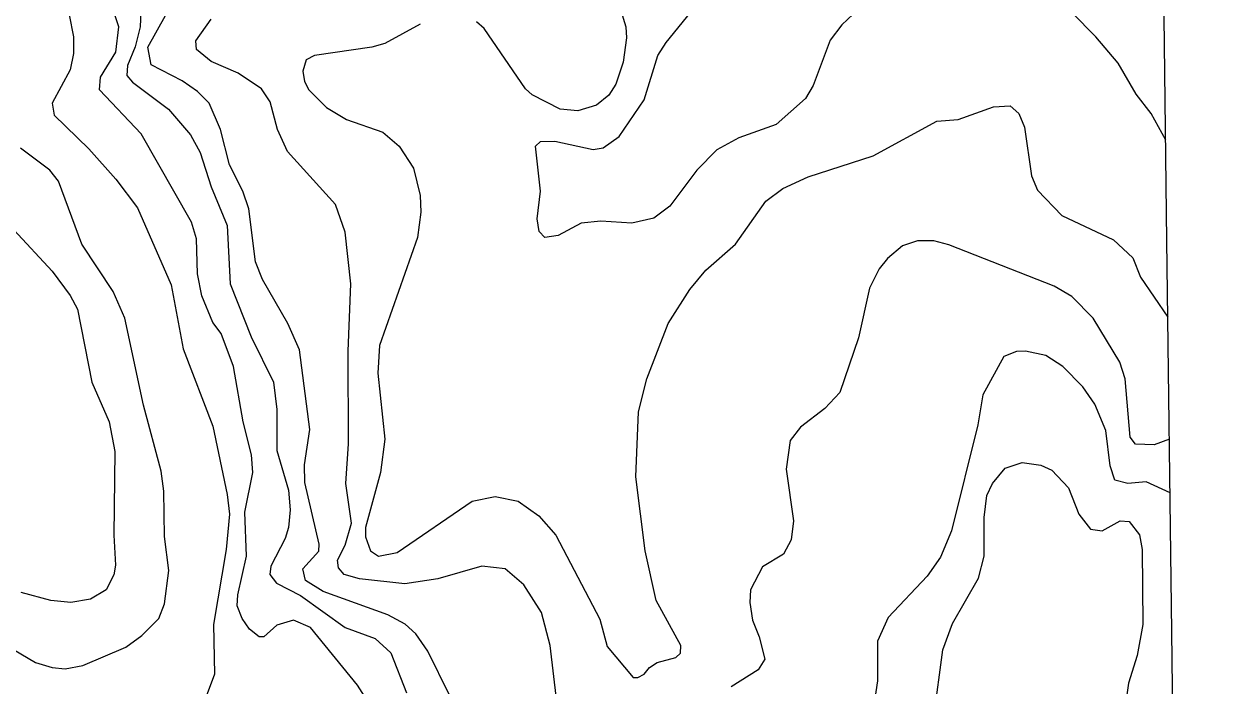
# Model space of a CAD drawing. Extents: x 265 to 291.4, y 7731.5 to 7759.6.
# Drawn here: x 289.671 to 291.417, y 7739.149 to 7740.103 of the extents above; entities that cross this region are included whole.
import ezdxf

# ---------------------------------------------------------------- set-up
doc = ezdxf.new("R2010")
doc.units = 0
doc.header["$LTSCALE"] = 0.032
for name, color, linetype, lineweight in [('1', 7, 'Continuous', 25), ('2', 7, 'Continuous', 13), ('63', 7, 'Continuous', 25)]:
    doc.layers.add(name, color=color, linetype=linetype, lineweight=lineweight)

msp = doc.modelspace()

# ---------------------------------------------------------------- linework, layer by layer
at = {"layer": '1'}
for points in [[(289.8994, 7740.0215), (289.8548, 7740.0446), (289.85, 7740.0701), (289.8755, 7740.1162)], [(289.9956, 7739.837), (289.9868, 7739.8625), (289.9677, 7739.9006), (289.955, 7739.9516), (289.9383, 7739.9897), (289.9216, 7740.0064), (289.8994, 7740.0215)], [(290.2851, 7739.1354), (290.2541, 7739.199), (290.2366, 7739.2237), (290.2215, 7739.238), (290.1961, 7739.2515), (290.103, 7739.2849), (290.0775, 7739.3008), (290.0735, 7739.3175), (290.0966, 7739.343), (290.0974, 7739.3533), (290.0767, 7739.4424), (290.0759, 7739.4679), (290.0839, 7739.5188), (290.0688, 7739.6334), (290.0521, 7739.6715), (290.0155, 7739.7352), (290.0051, 7739.7606), (289.9956, 7739.837)], [(289.6567, 7739.8068), (289.7116, 7739.7471), (289.7379, 7739.7121), (289.7482, 7739.6922), (289.7689, 7739.5872), (289.7943, 7739.5299), (289.8023, 7739.487), (289.8007, 7739.3661), (289.8031, 7739.3231), (289.8007, 7739.3088), (289.7896, 7739.2873), (289.7673, 7739.2738), (289.7387, 7739.269), (289.71, 7739.2722), (289.6671, 7739.2833)], [(291.3252, 7739.4272), (291.2906, 7739.4432), (291.2644, 7739.4408), (291.2453, 7739.4456), (291.2389, 7739.4663), (291.2326, 7739.5172), (291.2167, 7739.5554), (291.1992, 7739.5801), (291.1705, 7739.6095), (291.1459, 7739.6254), (291.1165, 7739.6317), (291.1037, 7739.631), (291.0854, 7739.6238), (291.0552, 7739.5689), (291.048, 7739.5252), (291.0098, 7739.3724), (290.9939, 7739.3343), (290.9748, 7739.3072), (290.9184, 7739.2475), (290.9032, 7739.2133), (290.9032, 7739.1561), (290.8993, 7739.1306)]]:
    msp.add_lwpolyline(points, dxfattribs=at)
at = {"layer": '2'}
for points in [[(290.0171, 7739.2197), (290.0107, 7739.2197), (289.9964, 7739.2308), (289.9861, 7739.246), (289.9789, 7739.2643), (289.9797, 7739.2802), (289.9924, 7739.3358), (289.99, 7739.3995), (290.0012, 7739.4568), (289.9996, 7739.4822), (289.9876, 7739.5299), (289.9733, 7739.6095), (289.9558, 7739.6572), (289.9439, 7739.6731), (289.928, 7739.7113), (289.9216, 7739.7431), (289.92, 7739.794), (289.9129, 7739.8179), (289.8405, 7739.9452), (289.78, 7740.0088), (289.7816, 7740.0271), (289.8039, 7740.0629), (289.8079, 7740.0995), (289.7951, 7740.1393)], [(289.8405, 7740.1329), (289.8389, 7740.0995), (289.8317, 7740.0709), (289.8206, 7740.0438), (289.8198, 7740.0295), (289.8278, 7740.02), (289.8795, 7739.981), (289.9113, 7739.9436), (289.9256, 7739.9181), (289.9415, 7739.8688), (289.9646, 7739.8131), (289.9686, 7739.7288), (289.9988, 7739.6525), (290.0314, 7739.5872), (290.0362, 7739.5474), (290.0362, 7739.4886), (290.0529, 7739.4313), (290.0553, 7739.4027), (290.0529, 7739.3772), (290.0481, 7739.3613), (290.0274, 7739.3215), (290.0258, 7739.3096), (290.0354, 7739.2969), (290.0704, 7739.2794), (290.1348, 7739.2332), (290.1778, 7739.2173), (290.2008, 7739.1966), (290.2231, 7739.1386)], [(289.7363, 7740.117), (289.7426, 7740.0852), (289.7426, 7740.0613), (289.7379, 7740.0375), (289.7116, 7739.9897), (289.7148, 7739.9722), (289.7649, 7739.9237), (289.8039, 7739.88), (289.8349, 7739.8386), (289.8834, 7739.7272), (289.9009, 7739.635), (289.9439, 7739.5236), (289.9646, 7739.4249), (289.9678, 7739.3963), (289.963, 7739.3454), (289.9447, 7739.2372), (289.9463, 7739.1656), (289.9328, 7739.1298)], [(290.5326, 7740.1234), (290.5397, 7740.0995), (290.5405, 7740.0836), (290.5357, 7740.0486), (290.5254, 7740.0168), (290.515, 7740.0009), (290.4976, 7739.9865), (290.4705, 7739.9786), (290.4451, 7739.981), (290.4045, 7740.0017), (290.3949, 7740.0104), (290.3353, 7740.0971), (290.3241, 7740.1067)], [(290.8762, 7740.1258), (290.8516, 7740.1027), (290.8348, 7740.0804), (290.8102, 7740.0152), (290.799, 7739.9961), (290.7569, 7739.9587), (290.7028, 7739.9396), (290.671, 7739.9221), (290.6423, 7739.8927), (290.6033, 7739.841), (290.5803, 7739.8235), (290.5485, 7739.8163), (290.5039, 7739.8195), (290.4753, 7739.8163), (290.4419, 7739.7988), (290.4228, 7739.7956), (290.4148, 7739.8044), (290.4116, 7739.8227), (290.4164, 7739.8624), (290.4093, 7739.9277), (290.4164, 7739.934), (290.4371, 7739.9348), (290.4928, 7739.9229), (290.5071, 7739.9253), (290.5302, 7739.9412), (290.566, 7739.9945), (290.5858, 7740.0581), (290.5978, 7740.0772), (290.6336, 7740.121)], [(291.3189, 7739.9362), (291.2978, 7739.9746), (291.2763, 7740.0025), (291.2501, 7740.047), (291.2183, 7740.0852), (291.1833, 7740.1202)], [(290.4403, 7739.1258), (290.4307, 7739.207), (290.418, 7739.2547), (290.3925, 7739.2945), (290.3655, 7739.3175), (290.3321, 7739.3215), (290.2685, 7739.3032), (290.2207, 7739.2961), (290.1555, 7739.3032), (290.1332, 7739.3096), (290.1253, 7739.3191), (290.1237, 7739.3303), (290.1348, 7739.3518), (290.1436, 7739.3836), (290.1356, 7739.4409), (290.1396, 7739.4981), (290.1388, 7739.6318), (290.1428, 7739.7288), (290.1348, 7739.8036), (290.1205, 7739.8434), (290.0513, 7739.9197), (290.037, 7739.9516), (290.0266, 7739.9913), (290.0139, 7740.0104), (289.9805, 7740.0327), (289.9415, 7740.0494), (289.92, 7740.0669), (289.9192, 7740.0796), (289.9415, 7740.1107)], [(290.243, 7740.1035), (290.1921, 7740.0756), (290.173, 7740.0701), (290.0903, 7740.0581), (290.0783, 7740.0518), (290.0736, 7740.0359), (290.0759, 7740.0208), (290.0823, 7740.0088), (290.1078, 7739.9834), (290.1364, 7739.9659), (290.1889, 7739.9476), (290.2128, 7739.9277), (290.2334, 7739.8959), (290.243, 7739.8561), (290.2438, 7739.8322), (290.239, 7739.7956), (290.1841, 7739.6397), (290.1817, 7739.5999), (290.1921, 7739.5045), (290.1857, 7739.4568), (290.1642, 7739.3772), (290.1642, 7739.3637), (290.1714, 7739.3438), (290.1826, 7739.3358), (290.2096, 7739.3414), (290.3178, 7739.4154), (290.3512, 7739.4218), (290.3846, 7739.4154), (290.414, 7739.3939), (290.4387, 7739.3661), (290.5023, 7739.2452), (290.5127, 7739.2054), (290.5501, 7739.1608), (290.5572, 7739.1608), (290.566, 7739.1656), (290.5739, 7739.1752), (290.5851, 7739.1823), (290.6121, 7739.1895), (290.6185, 7739.1958)], [(290.5699, 7739.592), (290.601, 7739.6715), (290.632, 7739.7209), (290.6551, 7739.7487), (290.698, 7739.7861), (290.7418, 7739.8481), (290.7664, 7739.8664), (290.803, 7739.8831), (290.8969, 7739.9134), (290.9884, 7739.9635), (291.0194, 7739.9659), (291.0703, 7739.9842), (291.0942, 7739.9857), (291.1069, 7739.9746), (291.1149, 7739.9547), (291.1252, 7739.8847), (291.1339, 7739.864), (291.1689, 7739.8275), (291.2437, 7739.7924), (291.2716, 7739.7662), (291.2827, 7739.7384), (291.3221, 7739.6807)], [(289.6559, 7739.2014), (289.6878, 7739.1823), (289.7116, 7739.1752), (289.7307, 7739.1736), (289.7562, 7739.1783), (289.8182, 7739.2046), (289.8413, 7739.2213), (289.8659, 7739.246), (289.8739, 7739.2674), (289.8803, 7739.3152), (289.8739, 7739.3645), (289.8731, 7739.4297), (289.8691, 7739.4584), (289.8437, 7739.5538), (289.8166, 7739.6795), (289.7999, 7739.7177), (289.7546, 7739.7861), (289.7212, 7739.8768), (289.7084, 7739.8927), (289.6663, 7739.9245)], [(291.3242, 7739.5047), (291.3022, 7739.4966), (291.2755, 7739.4973), (291.2676, 7739.5077), (291.2604, 7739.592), (291.2525, 7739.6159), (291.2143, 7739.6795), (291.1833, 7739.7105), (291.1578, 7739.7256), (291.0059, 7739.7853), (290.9844, 7739.7909), (290.9605, 7739.7909), (290.9391, 7739.7837), (290.9176, 7739.7654), (290.9056, 7739.7503), (290.8913, 7739.7225), (290.8754, 7739.6509), (290.8484, 7739.5721), (290.8269, 7739.549), (290.7919, 7739.522), (290.7768, 7739.5029), (290.7712, 7739.4615), (290.7815, 7739.3868), (290.7784, 7739.3597), (290.7672, 7739.339), (290.737, 7739.3207), (290.7195, 7739.2873), (290.7187, 7739.269), (290.7227, 7739.2436), (290.7322, 7739.2197), (290.7402, 7739.1871), (290.7306, 7739.172), (290.6917, 7739.1473)], [(290.6185, 7739.1958), (290.6193, 7739.207), (290.5835, 7739.2722), (290.5675, 7739.3438), (290.554, 7739.4504), (290.558, 7739.5443), (290.5699, 7739.592)], [(290.9844, 7739.1036), (290.9971, 7739.2006), (291.0114, 7739.2388), (291.0488, 7739.304), (291.0568, 7739.3358), (291.0568, 7739.3915), (291.0608, 7739.4234), (291.0687, 7739.4409), (291.087, 7739.4631), (291.1117, 7739.4711), (291.1387, 7739.4671), (291.1546, 7739.4599), (291.1785, 7739.4345), (291.1936, 7739.3963), (291.2103, 7739.3748), (291.227, 7739.3724), (291.2533, 7739.3867), (291.266, 7739.386), (291.2811, 7739.3669), (291.2851, 7739.3454), (291.2859, 7739.2372), (291.2779, 7739.1927), (291.2652, 7739.1529), (291.2549, 7739.0813)], [(290.1905, 7739.0821), (290.1817, 7739.1036), (290.1523, 7739.1497), (290.0847, 7739.2332), (290.06, 7739.2436), (290.0362, 7739.2364), (290.0171, 7739.2197)]]:
    msp.add_lwpolyline(points, dxfattribs=at)
at = {"layer": '63', "lineweight": 13}
msp.add_lwpolyline([(291.4172, 7731.8831), (291.4103, 7732.448), (291.4034, 7733.0129), (291.3965, 7733.5778), (291.3896, 7734.1427), (291.3827, 7734.7076), (291.3758, 7735.2725), (291.3689, 7735.8374), (291.362, 7736.4023), (291.3551, 7736.9672), (291.3482, 7737.5321), (291.3413, 7738.097), (291.3345, 7738.6619), (291.3276, 7739.2268), (291.3207, 7739.7916), (291.3138, 7740.3565)], dxfattribs=at)

doc.saveas('drawing.dxf')
